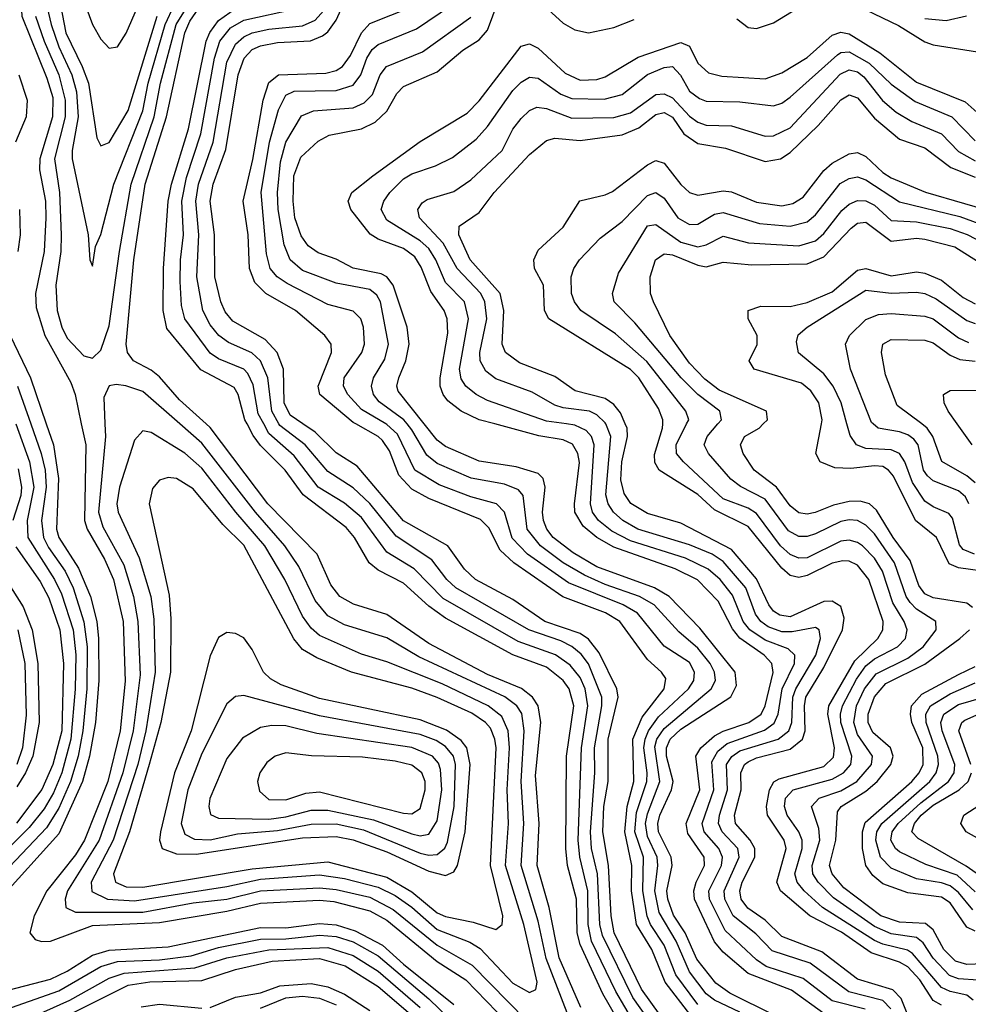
# Model space of a CAD drawing. Header units: inches. Extents: x 501365 to 657855, y 482276 to 547543.
# Tile 751 of 957: x 606617 to 608873, y 528620 to 530961. Entities that reach past the tile are written whole.
import ezdxf

# ---------------------------------------------------------------- set-up
doc = ezdxf.new("R2010")
doc.units = ezdxf.units.IN
doc.header["$MEASUREMENT"] = 0
doc.layers.add('A6502', color=7, linetype='Continuous')
doc.layers.add('A6503', color=7, linetype='Continuous')

msp = doc.modelspace()

# ---------------------------------------------------------------- linework, layer by layer
at = {"layer": 'A6502', "color": 5}
for points, elevation in [([(606608, 530000), (606640.7, 529910), (606650.9, 529850), (606634.6, 529770), (606636.4, 529730), (606700.2, 529630), (606716.3, 529596.3), (606743.9, 529510), (606750.6, 529450.6), (606749.3, 529369.3), (606738.4, 529250), (606717.3, 529170), (606697.3, 529122.7), (606675.1, 529084.9), (606639.9, 529040.1), (606470, 528869.9)], 4040), ([(606643.6, 530000), (606668.3, 529930), (606677.4, 529890), (606680.1, 529850), (606669.3, 529770), (606674, 529730), (606685.8, 529705.8), (606724.9, 529650), (606744.2, 529610), (606769.6, 529529.7), (606777.6, 529470), (606776.5, 529370), (606767.2, 529270), (606755.9, 529210), (606737.8, 529150), (606710, 529085.9), (606680.7, 529039.3), (606518.7, 528870)], 4060), ([(606680.2, 530000), (606697.4, 529950), (606709.4, 529870), (606704.3, 529750), (606710.2, 529730), (606756.7, 529656.7), (606785.5, 529590), (606800.8, 529530), (606804.3, 529490), (606805.2, 529390), (606797.7, 529290), (606783.2, 529210), (606766.3, 529150), (606710, 529025.6), (606569.3, 528870)], 4080), ([(606763.6, 530000), (606774.1, 529950), (606771.5, 529770), (606777.4, 529750), (606818.5, 529678.5), (606839.9, 529630), (606863.5, 529530), (606868.2, 529388.2), (606855.7, 529270), (606827, 529150), (606771.6, 529010), (606750, 528975.5), (606681.5, 528890), (606651.4, 528830), (606641.5, 528790), (606653.8, 528773.8), (606669.1, 528769.1), (606690, 528770.4), (606790, 528806.9), (606950, 528814.7), (607110, 528841.1), (607190, 528860.2), (607330, 528867.8), (607364.3, 528864.3), (607450, 528841.8), (607490, 528820), (607610, 528721.3), (607678.1, 528678.1), (607776.5, 528576.5)], 4120), ([(606819.9, 530000), (606821.3, 529970), (606804.3, 529790), (606815.2, 529755.2), (606864.6, 529664.6), (606887.4, 529590), (606898.2, 529530), (606903.3, 529403.3), (606887, 529270), (606862.7, 529170), (606805.8, 529010), (606731.1, 528890), (606725, 528870), (606726.5, 528850), (606750, 528839.2), (606910, 528839), (607030, 528860.8), (607110, 528869.5), (607190, 528889.4), (607330, 528896.8), (607370, 528893), (607450, 528874.3), (607505.7, 528845.7), (607610, 528760.4), (607693, 528713), (607821.8, 528581.8)], 4140), ([(607919.2, 528599.2), (607869.1, 528729.1), (607850, 528817.6), (607809.8, 528950), (607816.6, 529050), (607809.5, 529150), (607817.3, 529270), (607811.1, 529311.1), (607799.8, 529330), (607771.4, 529351.4), (607566.3, 529446.3), (607490, 529491.1), (607390, 529522.5), (607350, 529543.4), (607320, 529580), (607281.2, 529661.2), (607247.8, 529710), (607177.8, 529790), (607050, 529954.3), (606997.8, 530000)], 4140), ([(607952, 528612), (607900.4, 528730), (607876.5, 528850), (607847.7, 528950), (607853, 529050), (607844.3, 529164.3), (607856.3, 529290), (607850, 529330), (607836.9, 529350), (607810.9, 529370.9), (607730, 529404.5), (607590, 529477.5), (607490, 529547.1), (607411.4, 529571.4), (607378.4, 529590), (607357.2, 529617.2), (607324.4, 529690), (607207.6, 529810), (607070, 529991.9), (607060.9, 530000)], 4120), ([(608055.5, 528555.5), (608004.5, 528644.5), (607950, 528762.4), (607943.4, 528790), (607941.1, 528870), (607920.4, 528950), (607916, 528990), (607918.1, 529210), (607935, 529330), (607924.1, 529370), (607909.9, 529390), (607870, 529421.9), (607790, 529450.9), (607630, 529537.9), (607590, 529566.4), (607530, 529621.3), (607470, 529652), (607448.4, 529670), (607413.1, 529730), (607393.7, 529753.7), (607291.1, 529831.1), (607248.7, 529890), (607190, 529948.9), (607172.4, 529972.4), (607157.9, 530000)], 4080), ([(608077.6, 528577.6), (608034.8, 528650), (607977.4, 528770), (607968.9, 528810), (607968.5, 528890), (607949.8, 528969.8), (607945.7, 529010), (607953, 529230), (607968.8, 529330), (607962, 529370), (607950, 529396.8), (607926.5, 529426.5), (607891.2, 529451.2), (607802.9, 529482.9), (607624.6, 529584.6), (607555.1, 529655.1), (607490, 529695.1), (607430, 529777.2), (607390, 529811.5), (607327.4, 529850), (607270, 529923.8), (607210, 529977), (607197.5, 530000)], 4060), ([(608192, 528472), (608075.7, 528635.7), (608003.4, 528783.4), (607997.2, 528810), (607991.7, 528930), (607977.5, 528990), (607975, 529030), (607985.4, 529170), (607984.1, 529230), (608001.9, 529330), (608001.7, 529350), (607970, 529429.6), (607952.8, 529452.8), (607930, 529470.4), (607903.9, 529483.9), (607828.3, 529510), (607654.6, 529610), (607633.2, 529630), (607597.2, 529677.2), (607512.8, 529732.8), (607450, 529810.4), (607410, 529847.9), (607350, 529887), (607296, 529950), (607236.1, 529996.1), (607233.8, 530000)], 4040), ([(608162.8, 528562.8), (608096.3, 528656.2), (608031.3, 528790), (608023.9, 528830), (608017.6, 528950), (608004.4, 529030), (608006.6, 529090), (608016.6, 529150), (608016.7, 529250), (608040.4, 529350), (608037.8, 529370), (607995.6, 529455.6), (607970, 529488.4), (607950, 529501.5), (607865.8, 529530), (607790, 529582.3), (607701.2, 529630), (607674.9, 529654.9), (607635.2, 529710), (607530, 529769.9), (607419.6, 529899.6), (607370, 529931.4), (607320.1, 529980.1), (607290.9, 530000)], 4020), ([(608213.3, 528593.2), (608152.6, 528672.6), (608120.7, 528750), (608084.4, 528810), (608072.2, 528890), (608073.3, 528950), (608056.7, 529030), (608061.8, 529090), (608077.5, 529150), (608075.5, 529250), (608097.6, 529302.4), (608150.2, 529370), (608154.3, 529394.3), (608144, 529410), (608110, 529439.9), (608044.6, 529530), (608010.5, 529550.5), (607908.7, 529588.7), (607792.7, 529670), (607760, 529700), (607732.7, 529752.7), (607712.9, 529772.9), (607590, 529822.9), (607550, 529845.2), (607518.5, 529878.5), (607496.4, 529936.4), (607480.4, 529960.4), (607470, 529970.4), (607416.4, 530000)], 3980), ([(608230, 528619.5), (608177.7, 528690), (608150, 528760.6), (608117.3, 528810), (608109.6, 528829.6), (608099.6, 528890), (608100.7, 528970), (608080.4, 529030), (608084.3, 529075.7), (608108.6, 529150), (608109.8, 529170), (608101.5, 529230), (608104.7, 529250), (608112.9, 529270), (608136.7, 529303.3), (608208.1, 529370), (608220.5, 529390), (608221.8, 529410), (608210, 529432.3), (608150, 529471.8), (608086.8, 529550), (608052.5, 529570), (607922.4, 529622.4), (607824.7, 529690), (607788.6, 529728.6), (607770, 529790), (607750.9, 529810), (607690, 529826.8), (607614.8, 529854.8), (607557.2, 529890), (607515.7, 529975.7), (607490, 529998.9), (607488.2, 530000)], 3960), ([(608330, 528601.5), (608270, 528629.8), (608250, 528645), (608210, 528697.1), (608178.8, 528770), (608138, 528838), (608127.5, 528890), (608135, 528950), (608133, 528970), (608110, 529018.7), (608105.4, 529050), (608110, 529072.9), (608140, 529150), (608128.2, 529231.8), (608132.8, 529250), (608150, 529275.8), (608262.2, 529370), (608272.1, 529390), (608270, 529410), (608259.6, 529430), (608230, 529467.1), (608185.3, 529505.3), (608126.1, 529570), (608091.6, 529590), (608010, 529618.1), (607960.5, 529640.5), (607909.9, 529669.9), (607855.5, 529710), (607824.4, 529750), (607814.8, 529830), (607803.3, 529843.2), (607770, 529856.9), (607691, 529871), (607610, 529905.8), (607585.8, 529925.8), (607550, 529985.8), (607538.5, 530000)], 3940), ([(608413.2, 528593.2), (608306, 528646), (608272.7, 528670), (608227.5, 528727.5), (608199.9, 528790), (608172.1, 528832.1), (608158.6, 528870), (608156.2, 528890), (608169.1, 528950), (608167, 528970), (608136.9, 529030), (608135.1, 529050), (608139.6, 529070), (608167.8, 529130), (608171.4, 529150), (608155.8, 529210), (608155.4, 529230), (608164.5, 529250), (608190, 529274), (608308.7, 529351.3), (608322, 529378), (608319, 529410), (608234.5, 529514.5), (608161.8, 529590), (608127, 529610), (607990, 529659.8), (607933.3, 529693.3), (607886.2, 529730), (607870.6, 529750), (607862.9, 529770), (607860.7, 529790), (607866.6, 529850), (607862, 529870), (607850, 529881.8), (607797.7, 529897.7), (607710, 529911.7), (607630, 529946.4), (607610, 529961.7), (607579.5, 530000)], 3920), ([(608530, 528598), (608453.1, 528653.1), (608350, 528693), (608290, 528743.7), (608270, 528768.5), (608222.2, 528870), (608220.2, 528890), (608225.9, 528910), (608245.8, 528950), (608244.8, 528970), (608206.2, 529026.2), (608202.5, 529050), (608234.9, 529130), (608225.3, 529210), (608237.4, 529230), (608270, 529257.9), (608290.5, 529269.4), (608351.8, 529290), (608380.6, 529310), (608390.4, 529329.6), (608408.9, 529408.9), (608406.3, 529430), (608388.2, 529450), (608330, 529490.8), (608312.5, 529512.5), (608278.4, 529578.4), (608229.6, 529629.6), (608175.8, 529655.8), (608030, 529706.6), (607989.7, 529730), (607957, 529757), (607937.9, 529790), (607936.6, 529810), (607948.3, 529908.3), (607944.8, 529930), (607931.7, 529951.7), (607910, 529962), (607851.9, 529971.9), (607747.1, 530000)], 3880), ([(608628.3, 528608.3), (608550, 528628.3), (608481, 528681), (608393, 528710), (608370, 528725.4), (608295, 528795), (608257.9, 528870), (608256.4, 528890), (608286.1, 528950), (608289.1, 528970), (608279.7, 528990), (608244.9, 529030), (608240.7, 529050), (608267.8, 529130), (608263.2, 529196.8), (608277.9, 529222.1), (608299.8, 529240.2), (608388.4, 529271.6), (608411.6, 529288.4), (608421.4, 529310), (608430.8, 529370), (608459.8, 529430), (608460.6, 529450), (608445.1, 529465.1), (608390, 529485.6), (608353.5, 529510), (608338.1, 529530), (608312.8, 529592.8), (608283, 529630), (608254.8, 529654.8), (608200.6, 529680.6), (608070, 529721.8), (608025.3, 529745.3), (607993.5, 529770), (607979.6, 529790), (607974.4, 529810), (607983.5, 529950), (607977.4, 529970), (607964.7, 529984.7), (607937.4, 529997.4), (607917.7, 530000)], 3860), ([(608689.2, 528609.2), (608670, 528628.6), (608589.3, 528649.3), (608497.6, 528717.6), (608407.1, 528747.1), (608367.9, 528787.8), (608314.1, 528830), (608294.1, 528870), (608292.9, 528890), (608328.8, 528970), (608325.3, 528990), (608288.2, 529030), (608279.6, 529050), (608281.5, 529070), (608300.5, 529130), (608297.9, 529190), (608310.8, 529209.2), (608330, 529222.4), (608421.4, 529250), (608446.7, 529270), (608453.7, 529290), (608456.3, 529350), (608463.4, 529370), (608510.8, 529450), (608522.1, 529490), (608519.1, 529510), (608510, 529516.3), (608454.2, 529505.8), (608430, 529505.7), (608397.2, 529517.2), (608380.2, 529530), (608367.6, 529547.6), (608344.4, 529610), (608290, 529672.8), (608264.2, 529690), (608210, 529712.8), (608087, 529750), (608052, 529770), (608029.8, 529789.8), (608017.2, 529810), (608011.5, 529831.5), (608023.1, 529970), (608011.1, 530000)], 3840), ([(608731.3, 528590), (608713.6, 528633.6), (608693.9, 528653.9), (608610, 528680), (608525, 528745), (608430, 528780.8), (608390, 528819.6), (608348.8, 528848.8), (608333.3, 528870), (608330, 528890), (608335.5, 528910), (608365.6, 528970), (608365.4, 528990), (608354.5, 529010), (608319.6, 529050), (608317.6, 529070), (608333, 529130), (608332.5, 529170), (608341.4, 529190), (608350, 529196.6), (608370, 529206.1), (608450, 529226.5), (608479.2, 529250), (608485.4, 529270), (608483.5, 529330), (608487.3, 529350), (608530, 529420.5), (608574.5, 529510), (608578.4, 529538.4), (608570, 529566), (608550, 529578.4), (608530, 529577.6), (608450, 529541.6), (608425, 529544.9), (608410, 529554.5), (608399.2, 529570), (608370, 529631.8), (608310, 529701.4), (608190, 529763.9), (608110, 529786.7), (608070.7, 529810.7), (608054.5, 529834.5), (608047, 529867), (608049.6, 529910), (608063.2, 529970), (608062, 529990), (608057.5, 530000)], 3820), ([(608810, 528618.2), (608790, 528629), (608757.8, 528677.8), (608730, 528708.9), (608710, 528720.3), (608642.2, 528742.2), (608571.5, 528791.5), (608496.2, 528830), (608426.5, 528890), (608417.8, 528910), (608440.2, 528990), (608435.4, 529010), (608395.5, 529070), (608393.6, 529090), (608400.8, 529130), (608411.1, 529148.9), (608423.8, 529156.2), (608530, 529185.5), (608552.6, 529207.4), (608555, 529230), (608539.1, 529310), (608541.7, 529330), (608603.4, 529436.6), (608658.3, 529490), (608670.5, 529510), (608670.9, 529530), (608637.1, 529630), (608610, 529664.4), (608590, 529674), (608574.8, 529674.8), (608550, 529668.7), (608490, 529639.6), (608470, 529635.2), (608450, 529639.2), (608430, 529657.1), (608350, 529756.1), (608270, 529795.7), (608230, 529832.2), (608138.5, 529890), (608128, 529908), (608127.1, 529927.1), (608146.3, 529990), (608146.5, 530000)], 3780), ([(608884.9, 528630), (608870, 528641.4), (608830, 528650), (608810, 528659.8), (608740.9, 528740.9), (608728.7, 528748.7), (608670, 528762.6), (608650, 528771.6), (608526.8, 528850), (608482.9, 528890), (608466.1, 528910), (608460.9, 528930), (608478, 528990), (608477.9, 529010), (608470.3, 529030.3), (608442.7, 529070), (608436.6, 529090), (608438.9, 529110), (608457.1, 529130), (608550, 529155.1), (608576.6, 529170), (608593.7, 529190), (608596.8, 529210), (608570.3, 529290), (608569.2, 529310), (608574.3, 529330), (608607.3, 529392.7), (608630, 529425.1), (608650, 529441), (608705.2, 529470), (608723.7, 529490), (608727.9, 529510), (608721, 529530), (608694.2, 529574.2), (608669.1, 529650), (608650, 529680.5), (608622.1, 529710), (608610, 529718.4), (608590, 529723.2), (608570, 529720.9), (608490, 529681.2), (608470, 529680.8), (608450, 529689.5), (608426.4, 529710), (608370, 529787.1), (608350, 529799.8), (608290, 529822.1), (608196.3, 529910), (608179.6, 529930), (608178.2, 529950), (608203.3, 530000)], 3760), ([(608897, 528677), (608850, 528680.6), (608828.7, 528688.7), (608790, 528729.7), (608766, 528766), (608750, 528778.4), (608690, 528787.1), (608650, 528804.5), (608552.8, 528872.8), (608516.1, 528910), (608503.4, 528930), (608502.2, 528950), (608520.4, 529010), (608518, 529038), (608500.5, 529090), (608518.5, 529110), (608570, 529127.6), (608608.3, 529150), (608643.1, 529190), (608645.6, 529210), (608610, 529261.1), (608601, 529290), (608607.8, 529330), (608626.5, 529370), (608654, 529406), (608730, 529442.6), (608766.3, 529470), (608797.3, 529510), (608795.9, 529530), (608750, 529559.3), (608735, 529575), (608725.3, 529590), (608697.9, 529670), (608650, 529738.6), (608630, 529759.5), (608610, 529770.2), (608590, 529772.1), (608570, 529768), (608510, 529738.8), (608490, 529732.3), (608470, 529732.6), (608446.1, 529746.1), (608390, 529821.4), (608331.6, 529851.6), (608308.9, 529868.9), (608255.6, 529930), (608245.4, 529950), (608252.2, 529970), (608277.6, 530000)], 3740), ([(608883.6, 529563.6), (608870, 529573.6), (608790, 529586.5), (608770, 529596.2), (608755.9, 529615.9), (608734.9, 529674.9), (608694.4, 529730), (608655.1, 529795.1), (608638.8, 529810), (608616.5, 529816.5), (608590, 529815.8), (608553, 529807), (608509.3, 529789.3), (608490, 529785.1), (608470, 529788.8), (608450, 529805.6), (608417, 529850), (608363.8, 529890), (608337.8, 529930), (608331.8, 529950), (608341.4, 529970), (608375.6, 529990), (608385.8, 530000)], 3720), ([(608930, 529646.6), (608850, 529658), (608827.6, 529667.6), (608797.6, 529730), (608747.5, 529770), (608695.5, 529875.5), (608683.9, 529890), (608670, 529898.4), (608650, 529900.2), (608593.7, 529893.7), (608555.8, 529895.8), (608520.9, 529910), (608511.1, 529930), (608524, 530000)], 3680), ([(608887.9, 529690), (608861.6, 529701.6), (608852.7, 529712.7), (608836.1, 529776.1), (608827.2, 529787.2), (608790, 529802.8), (608770, 529816.5), (608740.6, 529860.6), (608722.3, 529910), (608709.8, 529929.8), (608690, 529938.3), (608630, 529941.3), (608607.6, 529950), (608592.4, 529972.4), (608584.7, 530000)], 3660), ([(608874.8, 529810), (608866.7, 529826.7), (608850, 529841.1), (608790, 529864.3), (608776.7, 529876.7), (608767.1, 529890), (608754.2, 529950), (608743.5, 529963.5), (608730, 529974.2), (608710, 529981.3), (608658.7, 529990), (608647.1, 530000)], 3640), ([(608890, 529859.8), (608870, 529876.8), (608810.5, 529910.5), (608788.7, 529970), (608775.8, 529990), (608762.6, 530000)], 3620), ([(608883, 529950), (608846.9, 530000)], 3580), ([(606613.3, 529893.3), (606621.1, 529850), (606619.8, 529830), (606600.8, 529770)], 4020), ([(606608.1, 529708.1), (606665.5, 529625.5), (606686.6, 529586.6), (606712.4, 529510), (606721.3, 529430), (606717, 529270), (606696.1, 529190), (606669.4, 529130.6), (606609.3, 529050.7)], 4020), ([(606554.9, 529674.9), (606625.1, 529565.1), (606647, 529510), (606660, 529430), (606663.4, 529290), (606648.1, 529210), (606630.9, 529170), (606610, 529136.8)], 3980), ([(606612.3, 529510), (606628.9, 529430), (606632.5, 529307.5), (606623.7, 529230), (606610.3, 529190)], 3960), ([(608930, 528716.6), (608870, 528714.4), (608842.7, 528722.7), (608815.1, 528750), (608790, 528796.9), (608771.8, 528811.8), (608710, 528815), (608665.5, 528830), (608577.2, 528897.2), (608550, 528930), (608543.6, 528950), (608558.2, 529010), (608562.4, 529077.6), (608571.1, 529090), (608630, 529127), (608656.6, 529150), (608689.1, 529190), (608694.6, 529210), (608688.6, 529230), (608646.5, 529266.5), (608635, 529290), (608635.6, 529310), (608650, 529350.7), (608676.9, 529383.1), (608770, 529429), (608853.3, 529490), (608876.6, 529510)], 3720), ([(608890, 528793.7), (608870, 528803.1), (608830, 528861), (608810, 528874.8), (608730, 528884.6), (608670, 528906.4), (608646.1, 528926.1), (608629.7, 528949.7), (608621.7, 528990), (608621.6, 529030), (608628.1, 529051.9), (608739.3, 529150), (608756.8, 529170), (608766.3, 529190), (608764.9, 529230), (608739.1, 529290), (608735.6, 529310), (608738.2, 529330), (608763, 529357), (608850, 529404.4), (608890, 529423.2)], 3680), ([(608884.2, 528844.2), (608850, 528885.7), (608830, 528901.3), (608810, 528908.8), (608750, 528918.4), (608690, 528943.3), (608664.4, 528970), (608653.6, 529010), (608655.8, 529030), (608667.6, 529050), (608781.6, 529150), (608796.9, 529170), (608802.6, 529190), (608800.9, 529210), (608773.5, 529290), (608772.7, 529310), (608783.2, 529330), (608830, 529358.4), (608890, 529384.6)], 3660), ([(608890, 528887.1), (608846.8, 528926.8), (608772.7, 528952.7), (608710, 528982.3), (608700.4, 528990), (608689.4, 529010), (608692.7, 529030), (608706.8, 529050), (608760.7, 529099.3), (608826.5, 529150), (608839.9, 529170), (608841.6, 529190), (608811.4, 529270), (608807.9, 529290), (608815.2, 529310), (608850, 529332.5), (608910, 529350.6)], 3640), ([(608879.1, 529190), (608850.8, 529270), (608858.1, 529290), (608864.8, 529295.2), (608892.2, 529307.8)], 3620), ([(608910, 528918.9), (608868.4, 528948.4), (608754.1, 529014.1), (608739, 529030), (608745.3, 529050), (608761.4, 529070), (608790, 529093.1), (608851.4, 529130), (608873.3, 529150), (608881.4, 529170)], 3620), ([(608933.2, 528993.2), (608868.2, 529030), (608855.8, 529050), (608862.9, 529070), (608925.8, 529110)], 3580), ([(606590, 528653.3), (606690, 528679.8), (606730, 528698.7), (606790, 528736.6), (606830, 528748.9), (606970, 528756.6), (607190, 528802.3), (607250, 528801.4), (607330, 528811.8), (607370, 528809.1), (607414.9, 528794.9), (607480.4, 528760.4), (607530, 528715.1), (607650, 528619.2)], 4080), ([(606570, 528602.9), (606710, 528652.1), (606810, 528709.7), (606850, 528721.7), (606950, 528725.4), (607024.6, 528735.4), (607090, 528755.1), (607190, 528774.6), (607250, 528775.4), (607330, 528784.1), (607370, 528781.4), (607410, 528768.8), (607470, 528735.2), (607590, 528633.1), (607717.2, 528510)], 4060), ([(606590, 528564.2), (606736.5, 528630), (606830, 528682.4), (606865.7, 528694.3), (607033.7, 528706.3), (607110, 528730), (607210, 528749.2), (607350, 528755.1), (607410, 528736.3), (607470, 528698.8), (607570, 528612.2)], 4040), ([(606590, 528522.9), (606874.8, 528665.2), (606926.8, 528673.2), (607050, 528676.6), (607130, 528702.9), (607217.6, 528722.4), (607330, 528728.6), (607391.2, 528711.2), (607470, 528662.3), (607551.8, 528591.8)], 4020), ([(607070, 528612.4), (607130, 528636.9), (607190, 528646.8), (607236, 528664), (607310, 528669.2), (607350, 528661.6), (607390, 528643.6), (607450, 528604.9)], 3980), ([(606905.8, 528614.2), (606950, 528620.5), (607050, 528610.4)], 3980), ([(607190, 528610.7), (607250, 528635), (607290, 528639.3), (607330, 528634.5), (607370, 528619)], 3960)]:
    msp.add_lwpolyline(points, dxfattribs=dict(at, elevation=elevation))
for points, elevation in [([(606910, 529983.2), (606890, 529961.7), (606854.5, 529850), (606848, 529810), (606851.4, 529790), (606901.2, 529681.2), (606928.6, 529590), (606936, 529536), (606939.4, 529410), (606917, 529270), (606898, 529190), (606839.7, 529010), (606787.3, 528910), (606788.5, 528888.5), (606826, 528870), (606890, 528865.6), (607110, 528899.9), (607190, 528917.3), (607330, 528927.8), (607390, 528919.3), (607470, 528898.6), (607510, 528879), (607550, 528851.2), (607610, 528798), (607687.5, 528767.5), (607712.2, 528752.2), (607790, 528670.1), (607830, 528648.3), (607844.6, 528655.4), (607847.8, 528672.2), (607816.6, 528810), (607772.5, 528950), (607779.8, 529050), (607776.2, 529130), (607782.5, 529230), (607779, 529270), (607764.2, 529304.2), (607731.5, 529330), (607621.9, 529381.9), (607490, 529434.1), (607430, 529452.2), (607330, 529496.8), (607310, 529514.5), (607290, 529543), (607247.9, 529630), (607200.4, 529710), (607131.2, 529790), (607050, 529894.9), (607010, 529930.2), (606930, 529979.3)], 4160), ([(606970, 529872.9), (606950, 529866.6), (606933.3, 529846.7), (606924.9, 529810), (606972.4, 529592.4), (606976.7, 529536.7), (606975.5, 529410), (606953.1, 529290), (606925.4, 529190), (606878.5, 529030), (606840, 528930), (606845.2, 528910), (606870, 528898.9), (606910, 528898.1), (607170, 528942.1), (607350, 528958.9), (607490, 528922.2), (607550, 528887.7), (607610, 528837.6), (607630, 528828.6), (607695.5, 528815.5), (607750, 528798.1), (607764.9, 528810), (607766.4, 528830), (607737.3, 528950), (607750.3, 529230), (607747.6, 529250), (607736.6, 529276.6), (607725.1, 529290), (607692.2, 529312.2), (607610, 529349.8), (607550, 529372), (607406.1, 529410), (607323.5, 529443.5), (607290, 529463.4), (607268.8, 529488.8), (607150, 529711.5), (607100.6, 529760.6), (607030, 529846), (606990, 529870.3)], 4180), ([(607110, 529503.7), (607090, 529492.3), (607070, 529448.3), (607025.1, 529270), (606985.2, 529170), (606952.3, 529030), (606949.8, 529009.8), (606956, 528990), (606990, 528977.6), (607036.9, 528976.9), (607290, 529016.1), (607370, 529019), (607410, 529011), (607490, 528982.8), (607590, 528936.2), (607630, 528926.3), (607650, 528934.9), (607658.8, 528950), (607676.8, 529030), (607688.3, 529190), (607680.4, 529230), (607667.5, 529247.5), (607631.9, 529271.9), (607570, 529296), (607330, 529347.3), (607239.3, 529379.3), (607213.5, 529393.5), (607197.3, 529410), (607170, 529463.9), (607150, 529491), (607130, 529501.6)], 4220), ([(607150, 529354.2), (607130, 529351.9), (607110, 529334.5), (607050, 529215.9), (607017.3, 529130), (607001.1, 529050), (607010, 529024.1), (607032.9, 529012.9), (607070, 529011.2), (607134.9, 529025.1), (607230, 529033.2), (607310, 529048.4), (607370, 529049), (607435, 529035), (607570, 528979.3), (607590, 528974.8), (607610, 528976.4), (607628.5, 528991.5), (607634.7, 529005.3), (607650.9, 529090), (607654, 529190), (607648.8, 529210), (607630, 529233.3), (607607.5, 529247.5), (607570, 529261.6), (607330, 529305.8)], 4240), ([(607216.8, 529283.2), (607190, 529278.4), (607146.9, 529253.1), (607110, 529204.1), (607069.2, 529109.2), (607066.7, 529090), (607071.2, 529071.2), (607090, 529062.6), (607210, 529060.4), (607250, 529065.3), (607310, 529081.4), (607350, 529081.8), (607458.8, 529058.8), (607550, 529024.9), (607570, 529020.8), (607590, 529024.7), (607610, 529056.3), (607621.3, 529130), (607618.1, 529178.1), (607613, 529193), (607598.9, 529210), (607550, 529230.7), (607323.8, 529263.8), (607250, 529281.7)], 4260), ([(607250, 529217.5), (607224.5, 529210), (607205.1, 529194.9), (607188.4, 529170), (607182.9, 529150), (607187.1, 529127.1), (607210, 529106.6), (607250, 529106.1), (607297.9, 529122.1), (607330, 529125.4), (607530, 529074.3), (607550, 529072.5), (607570, 529085.7), (607581.9, 529130), (607581.2, 529150), (607573.8, 529170), (607550, 529188.4), (607510, 529197.7), (607432.8, 529207.2), (607310.8, 529210.8)], 4280)]:
    msp.add_lwpolyline(points, close=True, dxfattribs=dict(at, elevation=elevation))
at = {"layer": 'A6503', "color": 5}
for points, elevation in [([(606690, 531120.3), (606727, 530930), (606765.9, 530850), (606780.4, 530810), (606800.6, 530680.6), (606810, 530661.5), (606830, 530668.9), (606874.7, 530745.3), (606944.2, 530970)], 4180), ([(606607, 531090), (606617.6, 531050), (606621.9, 530970), (606681.9, 530821.9), (606695.9, 530775.9), (606695.4, 530730), (606664.8, 530630), (606664.4, 530604.4), (606678.7, 530530), (606679.1, 530490), (606675, 530410), (606654.9, 530310), (606656.5, 530276.5), (606676.9, 530210), (606738.6, 530098.6), (606749, 530070), (606763.6, 530000)], 4120), ([(607290.9, 530000), (607260.6, 530020.6), (607246.2, 530050), (607244.8, 530130), (607229.2, 530170), (607201.1, 530201.1), (607124.3, 530244.3), (607106.2, 530266.2), (607095.4, 530290), (607081, 530350), (607080.8, 530450), (607070, 530530), (607077.1, 530570), (607107.1, 530652.9), (607136.9, 530830), (607150.7, 530870), (607169.9, 530890.1), (607190, 530899.1), (607230, 530906.7), (607309.1, 530910.9), (607337.3, 530922.7), (607350, 530932.3), (607370, 530960.4), (607410.1, 531049.9)], 4020), ([(606655, 530970), (606675.3, 530910), (606710.3, 530830), (606725.5, 530770), (606725, 530730), (606699.6, 530630), (606711.9, 530550), (606715.8, 530450), (606714.7, 530410), (606703.3, 530330), (606706.1, 530270), (606717, 530230), (606730, 530203.8), (606770, 530162), (606790, 530156.1), (606810, 530175.2), (606830, 530233.6), (606854.1, 530410), (606882, 530570), (606936.6, 530730), (606952.3, 530810), (606989.3, 530950), (607030, 531015.8)], 4140), ([(606768.8, 531008.8), (606790, 530950.1), (606810, 530914.6), (606830, 530893.9), (606850, 530896.5), (606870, 530929.6), (606905.3, 531010)], 4220), ([(607830, 531027.1), (607910, 530952.9), (607937.4, 530937.4), (607970, 530930), (608030, 530942.6), (608078.4, 530961.6)], 3920), ([(608323.2, 530963.2), (608350, 530942.8), (608370, 530940.1), (608410, 530953.7), (608510, 531015.6)], 3920), ([(606682.7, 530990), (606692.1, 530950), (606710, 530897.1), (606741.4, 530830), (606752.3, 530790), (606756.5, 530730), (606741.7, 530650), (606741.8, 530630), (606780.2, 530450), (606784.2, 530390), (606790, 530374.8), (606797.7, 530422.3), (606810, 530450.4), (606840.7, 530570), (606910, 530744.2), (606922.9, 530810), (606963.4, 530950), (606984.5, 530995.5)], 4160), ([(607060.9, 530000), (606997.2, 530057.2), (606950, 530111.6), (606930, 530127.6), (606887.7, 530150), (606873.2, 530170), (606870.2, 530190), (606888.2, 530390), (606915.7, 530570), (606966, 530730), (607009.8, 530930.2), (607021.8, 530958.1), (607050, 530999.2)], 4120), ([(607157.9, 530000), (607152.6, 530010), (607136.8, 530070), (607126.9, 530086.9), (607048.3, 530128.3), (606966.9, 530226.9), (606958.6, 530270), (606959.2, 530370), (606970.4, 530530), (606978, 530570), (607018.6, 530701.4), (607060.3, 530910), (607069.3, 530930.7), (607090, 530959.1), (607130, 530988.1)], 4080), ([(607197.5, 530000), (607184.3, 530024.3), (607172.8, 530092.8), (607159.6, 530119.6), (607150, 530130.2), (607090, 530154.6), (607070, 530168.2), (607009.7, 530250), (607001.9, 530281.9), (606998.7, 530338.7), (606999.3, 530390), (607006.5, 530450), (607003.1, 530530), (607014.1, 530585.9), (607048, 530690), (607080.6, 530870), (607092.9, 530910), (607118.3, 530941.7), (607150, 530960.4), (607273.3, 530986.7)], 4060), ([(607233.8, 530000), (607216.5, 530030), (607207.3, 530110), (607190.1, 530150.1), (607169.3, 530169.3), (607113.9, 530193.9), (607090.5, 530210.5), (607070, 530235.4), (607052.5, 530270), (607038.7, 530350), (607043.2, 530450), (607035.9, 530530), (607042.4, 530570), (607077.1, 530670), (607110, 530860.5), (607130, 530903.2), (607150, 530920.5), (607170, 530930), (607210, 530938.9), (607290, 530946.7), (607320.1, 530959.9), (607346.7, 530990)], 4040), ([(607416.4, 530000), (607410, 530003.5), (607331.3, 530070), (607327, 530090), (607358.9, 530170), (607358.1, 530190), (607343.2, 530210), (607273.3, 530270), (607202.7, 530310), (607176.6, 530336.6), (607163.9, 530370), (607160.2, 530450), (607148.5, 530530), (607171.5, 530628.5), (607195.8, 530770), (607210, 530811.9), (607232.8, 530830), (607345.4, 530834.5), (607370, 530840.8), (607384.9, 530850), (607404.1, 530875.9), (607430, 530930.4), (607450, 530952), (607550, 530991.8)], 3980), ([(607488.2, 530000), (607430, 530034.7), (607397.6, 530070), (607387, 530090), (607388.7, 530110), (607431, 530170), (607437.2, 530190), (607434.6, 530230), (607428.5, 530250), (607410, 530268.5), (607350, 530284), (607253.6, 530333.6), (607229.2, 530350), (607213.1, 530370), (607204.3, 530404.3), (607191.2, 530550), (607211.4, 530670), (607232.7, 530747.3), (607250, 530781.7), (607270, 530791.2), (607370, 530793.2), (607410, 530805.9), (607428.6, 530830), (607442.9, 530870), (607455.5, 530890), (607470, 530902.1), (607560.6, 530939.4), (607643.8, 530996.2)], 3960), ([(607579.5, 530000), (607517.6, 530077.6), (607514.2, 530090), (607518.5, 530110), (607535.7, 530150), (607543.7, 530190), (607538.5, 530230), (607505.8, 530330), (607490, 530349.6), (607476.6, 530356.6), (607410, 530370.4), (607370, 530391.7), (607326.7, 530406.7), (607303.4, 530423.4), (607286.9, 530446.9), (607271.8, 530490), (607267.5, 530530), (607269.1, 530590), (607285.6, 530634.4), (607327.3, 530672.7), (607353, 530687), (607430, 530701.9), (607462.6, 530717.4), (607490, 530743.6), (607514.3, 530785.7), (607530, 530802.6), (607610, 530837.2), (607671.5, 530888.5), (607710, 530913.7), (607730, 530936.6), (607755.1, 531004.9)], 3920), ([(608630, 530984.4), (608707.8, 530947.8), (608770, 530908.3), (608790, 530901.1), (608910, 530882.7), (608930, 530883.4), (608941.8, 530890), (608952.3, 530910), (608943.4, 530990)], 3920), ([(607538.5, 530000), (607530.4, 530010), (607472.2, 530052.2), (607458.6, 530070), (607453.9, 530090), (607458.8, 530110), (607485.8, 530154.2), (607494.3, 530190), (607475.4, 530290), (607466.4, 530306.4), (607450, 530319.5), (607370, 530334.5), (607290, 530365.1), (607260.3, 530390), (607246.1, 530426.1), (607231.6, 530510), (607230.1, 530550), (607237.1, 530622.9), (607250, 530670.1), (607287, 530733), (607315.8, 530744.2), (607410, 530751.3), (607436.7, 530763.3), (607456.3, 530783.7), (607474.2, 530830), (607489.8, 530850.2), (607575.1, 530884.9), (607690, 530967.3)], 3940), ([(608770, 530964.4), (608820.9, 530959.1), (608869.3, 530970.7)], 3940), ([(607747.1, 530000), (607710, 530010), (607667.1, 530030), (607635.3, 530055.3), (607624.1, 530070), (607617.5, 530090), (607617.3, 530110), (607635.7, 530215.7), (607633.8, 530250), (607626.4, 530270), (607594.8, 530314.8), (607572.4, 530372.4), (607557, 530397), (607530, 530417.2), (607470, 530439.2), (607450.9, 530450.9), (607404.7, 530510), (607398.7, 530530), (607406.9, 530550), (607457.2, 530590), (607570, 530671.6), (607681.4, 530738.6), (607710, 530768.4), (607810, 530898.1), (607830, 530903.6), (607850, 530893.9), (607914.3, 530834.3), (607950, 530817.7), (607990, 530819.4), (608010, 530825.4), (608088, 530872), (608190, 530907.4), (608210, 530898), (608230, 530857.9), (608255.1, 530835.1), (608287.1, 530827.1), (608390, 530820.7), (608430, 530834.9), (608490, 530871.7), (608550, 530924.4), (608570, 530931.9), (608590, 530927.9), (608662.8, 530882.8), (608750, 530812.6), (608865.7, 530765.7), (608930, 530708.5)], 3880), ([(607917.7, 530000), (607870, 530006.2), (607730, 530055.9), (607702.6, 530070), (607678.5, 530090), (607667.2, 530107.2), (607662.8, 530130), (607684.7, 530250), (607675.3, 530290), (607630, 530336.5), (607607.1, 530390), (607590, 530417.1), (607570, 530435.6), (607490, 530484.5), (607476.6, 530510), (607483, 530530), (607497.6, 530550), (607530, 530582.9), (607550, 530594.9), (607606.1, 530613.9), (607646.5, 530633.5), (607702.9, 530677.1), (607730, 530707.2), (607790, 530792.5), (607810, 530813), (607830, 530824.5), (607850, 530822), (607904.4, 530784.4), (607930, 530773.6), (608007.5, 530772.5), (608050, 530783.6), (608110, 530831.3), (608150, 530847.6), (608170, 530849.7), (608189.2, 530829.2), (608210, 530791.6), (608233.8, 530773.8), (608250, 530767.7), (608330, 530766), (608410, 530756.3), (608430, 530762.5), (608450, 530777.4), (608562, 530878), (608570, 530883.5), (608590, 530884.7), (608638, 530858), (608690, 530807.8), (608746.9, 530766.9), (608834.5, 530730), (608890, 530672.9)], 3860), ([(606614.9, 530830), (606634.5, 530770), (606632.8, 530730), (606607.2, 530670)], 4080), ([(608011.1, 530000), (608010, 530002.9), (607990, 530021.4), (607972.6, 530030), (607910, 530038.1), (607890, 530044.8), (607835.8, 530075.8), (607750, 530106.9), (607725.7, 530125.7), (607712.4, 530150), (607711.8, 530170), (607728, 530250), (607723.8, 530290), (607713.6, 530310), (607657.6, 530370), (607624.5, 530430), (607567.9, 530490), (607563.7, 530510), (607574.3, 530525.7), (607586.1, 530533.9), (607650, 530552.6), (607690, 530580.3), (607764.5, 530650), (607790, 530701), (607810, 530726.2), (607830, 530745.4), (607847.1, 530752.9), (607870, 530749.7), (607930, 530726.9), (608030, 530728.8), (608070, 530739.9), (608130, 530783.6), (608150, 530785.3), (608170, 530775.8), (608210, 530731.8), (608230, 530717.7), (608250, 530710.6), (608310, 530708.6), (608390, 530684.5), (608410, 530684.7), (608450, 530704.1), (608568.6, 530831.4), (608590, 530841.7), (608610, 530837.1), (608625.3, 530825.3), (608669, 530769), (608701.6, 530741.6), (608739, 530719), (608810, 530690.1), (608850, 530648.1), (608890, 530625.4)], 3840), ([(608057.5, 530000), (608046, 530026), (608030, 530045.9), (608010, 530060.2), (607938.4, 530078.4), (607890, 530112.6), (607805.6, 530145.6), (607773, 530170), (607764.9, 530190), (607768.6, 530270), (607760.3, 530310), (607688.5, 530390), (607661.5, 530450), (607662.7, 530470), (607710, 530502.5), (607745.8, 530550), (607830, 530640.8), (607870, 530674.1), (607890, 530679.9), (607950, 530674), (608050, 530687.8), (608090, 530704), (608130, 530735.9), (608150, 530740.8), (608170, 530729.2), (608197, 530690), (608230, 530666.9), (608295.7, 530655.7), (608390, 530624.3), (608426.5, 530630), (608450, 530645.1), (608516.7, 530710), (608570, 530770.7), (608590, 530782.9), (608610, 530775.5), (608650, 530727), (608710, 530676.8), (608770, 530656.5), (608832, 530610), (608890, 530586.8)], 3820), ([(608146.5, 530000), (608146.8, 530010), (608136.3, 530036.3), (608090, 530109.9), (608070, 530129.4), (607875.8, 530250), (607865.3, 530270), (607862.9, 530330), (607841.7, 530370), (607839.9, 530390), (607850, 530413), (607910, 530467.9), (607949.4, 530530.6), (608010, 530544.6), (608027.1, 530552.9), (608110, 530616.1), (608130, 530626.5), (608150, 530619.9), (608190, 530569.3), (608210.6, 530550.6), (608230, 530544.2), (608290, 530554.6), (608310, 530551.8), (608370, 530527), (608430, 530518.3), (608456, 530524), (608480.7, 530539.3), (608530, 530602.8), (608550, 530619.9), (608590, 530642.4), (608610, 530645.1), (608630, 530636.2), (608670, 530598), (608690, 530585), (608771.5, 530551.5), (608957.1, 530497.1)], 3780), ([(608203.3, 530000), (608208.3, 530010), (608201.8, 530030), (608108.8, 530148.8), (608034.4, 530214.4), (607951.7, 530270), (607936.6, 530290), (607929.9, 530309.9), (607928.5, 530350), (607935.3, 530370), (607948.9, 530390), (607998, 530442), (608050, 530481.4), (608110, 530543), (608130, 530550.5), (608150, 530536.8), (608182.5, 530490), (608210, 530474.6), (608230, 530475.1), (608270, 530498.5), (608290, 530503.1), (608376.5, 530476.5), (608450, 530470.5), (608490, 530480.8), (608510, 530497.6), (608568.6, 530571.4), (608590, 530584), (608610, 530587.4), (608630, 530580.1), (608710, 530528.1), (608853.2, 530493.2), (608950, 530457.3)], 3760), ([(608277.6, 530000), (608286.1, 530010), (608282.8, 530030), (608230, 530070.2), (608190.2, 530110), (608080.4, 530240.4), (608031.4, 530290), (608026.8, 530310), (608041.2, 530358.8), (608110, 530470.7), (608130, 530474.5), (608190, 530432.2), (608230, 530421.3), (608250, 530425.8), (608290, 530446.3), (608350.9, 530430.9), (608470, 530423.4), (608510, 530435.5), (608530, 530453), (608572.8, 530507.2), (608590, 530522.4), (608610, 530531.7), (608630, 530530.5), (608650, 530520.2), (608690, 530484.1), (608750, 530480.3), (608830, 530464.4), (608870.6, 530450.6), (608930, 530419.6)], 3740), ([(606616.5, 530510), (606617.9, 530450), (606613, 530410)], 4080), ([(608385.8, 530000), (608396, 530010), (608393.5, 530030), (608280.5, 530080.5), (608246.4, 530106.4), (608210, 530144.7), (608163.6, 530210), (608124.5, 530290), (608117.7, 530310), (608117.1, 530350), (608129.4, 530390.6), (608150, 530404.8), (608170, 530401.9), (608230, 530377.5), (608250, 530373.9), (608290, 530384.5), (608358.2, 530378.2), (608490, 530380.8), (608530, 530397), (608594.6, 530465.4), (608610, 530477.4), (608630, 530479.5), (608690, 530435), (608750, 530441.7), (608770, 530439.7), (608841.2, 530421.2), (608910, 530377.2)], 3720), ([(608524, 530000), (608525.8, 530010), (608517.8, 530050), (608498.7, 530078.7), (608476.7, 530096.7), (608364.2, 530130), (608352.4, 530150), (608371, 530189), (608371.2, 530210), (608349.5, 530250), (608349.9, 530270), (608380.1, 530279.9), (608450, 530279.6), (608490, 530289.1), (608550, 530314.2), (608610, 530365.6), (608630, 530369.6), (608690, 530352.5), (608750, 530361.5), (608770, 530358.4), (608810, 530342), (608860.9, 530300.9), (608890, 530285.9)], 3680), ([(608584.7, 530000), (608570.7, 530050), (608552.2, 530090), (608530, 530119), (608469.2, 530169.2), (608464.5, 530195.5), (608468.5, 530211.5), (608489.8, 530230), (608630, 530318.4), (608690, 530310.9), (608750, 530313.3), (608770, 530310), (608797.3, 530297.3), (608870, 530246), (608890, 530239.2)], 3660), ([(608647.1, 530000), (608643.3, 530003.3), (608593.4, 530130), (608581.5, 530190), (608590.5, 530210), (608630, 530248.1), (608659.5, 530260.5), (608690, 530262.3), (608770, 530256.3), (608790, 530250.1), (608850, 530204.8), (608873.6, 530193.6)], 3640), ([(606594.7, 530210), (606642.4, 530110), (606680.2, 530000)], 4080), ([(608762.6, 530000), (608704.2, 530044.2), (608676.7, 530116.7), (608667.1, 530170), (608669.9, 530190), (608690, 530201), (608770, 530199.5), (608790, 530193), (608830, 530163.6), (608853.3, 530153.4), (608890, 530149)], 3620), ([(606611.9, 530090), (606643.6, 530000)], 4060), ([(606997.8, 530000), (606910, 530076.9), (606869.2, 530090.8), (606846.2, 530093.8), (606830, 530090.6), (606817.1, 530062.9), (606819.9, 530000)], 4140), ([(608846.9, 530000), (608825.2, 530030), (608816.2, 530050), (608814.5, 530070), (608830, 530079.8), (608910, 530080.4)], 3580)]:
    msp.add_lwpolyline(points, dxfattribs=dict(at, elevation=elevation))

doc.saveas('drawing.dxf')
